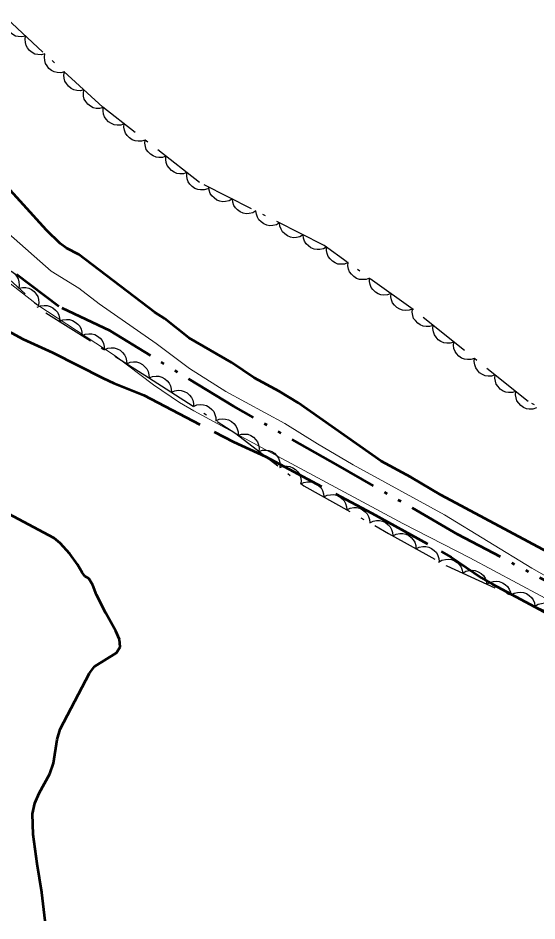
# Model space of a CAD drawing. Extents: x 355726 to 357533, y 5103782 to 5105258.
# Drawn here: x 356530.9 to 356560.3, y 5104612.4 to 5104663.6 of the extents above; entities that cross this region are included whole.
import ezdxf

# ---------------------------------------------------------------- set-up
doc = ezdxf.new("R2010")
doc.units = 0
doc.header["$LTSCALE"] = 0.6
for name, pattern in [('DASH_DOUBLE_DOT', [9.2, 5, -1.2, 0.3, -1.2, 0.3, -1.2]), ('DOT_DASHED', [7.7, 5, -1.2, 0.3, -1.2]), ('LONG_DASHED', [7.5, 6, -1.5])]:
    doc.linetypes.add(name, pattern=pattern)
for name, color, linetype, lineweight in [('1', 7, 'LONG_DASHED', 53), ('2', 7, 'LONG_DASHED', 13), ('4', 7, 'DASH_DOUBLE_DOT', 53), ('44', 7, 'Continuous', 25)]:
    doc.layers.add(name, color=color, linetype=linetype, lineweight=lineweight)

msp = doc.modelspace()

# ---------------------------------------------------------------- linework, layer by layer
at = {"layer": '1', "linetype": 'Continuous'}
msp.add_lwpolyline([(356561.24, 5104633.15), (356554.9, 5104636.53), (356553.18, 5104637.54), (356551.5, 5104638.45), (356546.8, 5104641.76), (356545.74, 5104642.41), (356544.3, 5104643.18), (356543.01, 5104644.04), (356540.59, 5104645.44), (356539.21, 5104646.54), (356538.64, 5104646.9), (356534.36, 5104650.17), (356533.66, 5104650.54), (356533.29, 5104650.8), (356532.51, 5104651.55), (356529.9, 5104654.42)], dxfattribs=at)
at = {"layer": '1'}
for points in [[(356529.91, 5104646.07), (356531.2, 5104645.38), (356532.86, 5104644.62), (356535.74, 5104643.16), (356536.33, 5104642.88), (356538.03, 5104642.2), (356543.13, 5104639.54), (356544.93, 5104638.71), (356550.97, 5104635.5), (356555.47, 5104633.01), (356557.19, 5104631.84), (356557.81, 5104631.47), (356573.11, 5104623.29)], [(356532.45, 5104612.38), (356532.26, 5104614), (356531.98, 5104615.61), (356531.76, 5104617.28), (356531.73, 5104618.45), (356531.86, 5104619.05), (356532.1, 5104619.62), (356532.71, 5104620.72), (356532.92, 5104621.33), (356533.12, 5104622.66), (356533.29, 5104623.26), (356534.96, 5104626.44), (356535.25, 5104626.8), (356536.48, 5104627.59), (356536.7, 5104627.92), (356536.65, 5104628.34), (356536.46, 5104628.82), (356535.88, 5104629.84), (356535.36, 5104630.88), (356535.15, 5104631.42), (356534.91, 5104631.79), (356534.7, 5104631.94), (356534.54, 5104632.13), (356534.28, 5104632.59), (356533.85, 5104633.19), (356533.29, 5104633.8), (356532.95, 5104634.08), (356529, 5104636.17)]]:
    msp.add_lwpolyline(points, dxfattribs=at)
at = {"layer": '2', "linetype": 'Continuous'}
for points in [[(356568.6, 5104626.5), (356556.53, 5104632.98), (356552.72, 5104634.91), (356545.62, 5104638.73), (356540.87, 5104641.3), (356540.07, 5104641.78), (356538.59, 5104642.78), (356536.42, 5104644.42), (356532.03, 5104647.3), (356526.11, 5104651.92)], [(356530.36, 5104651.36), (356532.78, 5104649.23), (356534.35, 5104648.26), (356535.5, 5104647.37), (356538.73, 5104645.12), (356540.62, 5104643.7), (356542.69, 5104642.41), (356546.04, 5104640.59), (356547.89, 5104639.43), (356549.91, 5104638.25), (356555.1, 5104635.4), (356560.04, 5104632.38), (356562.34, 5104631.09)]]:
    msp.add_lwpolyline(points, dxfattribs=at)
at = {"layer": '4'}
msp.add_lwpolyline([(356606.62, 5104625.41), (356602.68, 5104623.43), (356601.2, 5104622.39), (356599.76, 5104621.43), (356597.85, 5104620.33), (356598.1, 5104616.5), (356597.26, 5104615.33), (356596.9, 5104615.34), (356593.19, 5104616.09), (356588.4, 5104617.88), (356583.08, 5104620.26), (356576.66, 5104623.63), (356571.14, 5104626.16), (356563.15, 5104630.44), (356555.85, 5104634.3), (356549.06, 5104638.21), (356543.13, 5104641.57), (356536.12, 5104645.84), (356533.21, 5104647.23), (356528.06, 5104651.11)], dxfattribs=at)
at = {"layer": '44'}
for points in [[(356531.33, 5104662.56), (356531.12, 5104662.52), (356530.92, 5104662.53), (356530.76, 5104662.56), (356530.6, 5104662.64), (356530.46, 5104662.76), (356530.34, 5104662.91), (356530.26, 5104663.05), (356530.21, 5104663.22), (356530.2, 5104663.4), (356530.23, 5104663.58)], [(356532.43, 5104661.55), (356532.23, 5104661.5), (356532.02, 5104661.51), (356531.86, 5104661.54), (356531.71, 5104661.63), (356531.56, 5104661.74), (356531.44, 5104661.89), (356531.36, 5104662.03), (356531.32, 5104662.2), (356531.3, 5104662.39), (356531.33, 5104662.56)], [(356533.53, 5104660.53), (356533.33, 5104660.48), (356533.13, 5104660.5), (356532.96, 5104660.53), (356532.81, 5104660.61), (356532.66, 5104660.72), (356532.55, 5104660.87), (356532.46, 5104661.01), (356532.42, 5104661.18), (356532.4, 5104661.37), (356532.43, 5104661.55)], [(356534.63, 5104659.51), (356534.43, 5104659.46), (356534.23, 5104659.48), (356534.07, 5104659.51), (356533.91, 5104659.59), (356533.76, 5104659.71), (356533.65, 5104659.86), (356533.56, 5104660), (356533.52, 5104660.17), (356533.51, 5104660.35), (356533.53, 5104660.53)], [(356535.74, 5104658.5), (356535.53, 5104658.45), (356535.33, 5104658.46), (356535.17, 5104658.49), (356535.01, 5104658.58), (356534.87, 5104658.69), (356534.75, 5104658.84), (356534.66, 5104658.98), (356534.62, 5104659.15), (356534.61, 5104659.33), (356534.63, 5104659.51)], [(356536.92, 5104657.58), (356536.73, 5104657.51), (356536.52, 5104657.51), (356536.36, 5104657.53), (356536.2, 5104657.6), (356536.04, 5104657.7), (356535.91, 5104657.84), (356535.81, 5104657.97), (356535.76, 5104658.13), (356535.73, 5104658.32), (356535.74, 5104658.5)], [(356538.11, 5104656.66), (356537.91, 5104656.59), (356537.71, 5104656.59), (356537.54, 5104656.61), (356537.38, 5104656.68), (356537.23, 5104656.78), (356537.1, 5104656.92), (356537, 5104657.05), (356536.94, 5104657.22), (356536.91, 5104657.4), (356536.92, 5104657.58)], [(356539.29, 5104655.74), (356539.1, 5104655.67), (356538.89, 5104655.67), (356538.73, 5104655.69), (356538.57, 5104655.76), (356538.41, 5104655.86), (356538.28, 5104656), (356538.18, 5104656.13), (356538.13, 5104656.3), (356538.1, 5104656.48), (356538.11, 5104656.66)], [(356540.48, 5104654.82), (356540.28, 5104654.75), (356540.08, 5104654.75), (356539.91, 5104654.77), (356539.75, 5104654.84), (356539.6, 5104654.94), (356539.47, 5104655.08), (356539.37, 5104655.21), (356539.31, 5104655.38), (356539.28, 5104655.56), (356539.29, 5104655.74)], [(356541.66, 5104653.9), (356541.47, 5104653.83), (356541.26, 5104653.83), (356541.1, 5104653.85), (356540.94, 5104653.92), (356540.78, 5104654.02), (356540.65, 5104654.16), (356540.55, 5104654.29), (356540.5, 5104654.46), (356540.47, 5104654.64), (356540.48, 5104654.82)], [(356543.06, 5104653.32), (356542.88, 5104653.21), (356542.68, 5104653.17), (356542.52, 5104653.16), (356542.34, 5104653.2), (356542.17, 5104653.26), (356542.02, 5104653.38), (356541.9, 5104653.49), (356541.81, 5104653.64), (356541.75, 5104653.82), (356541.72, 5104653.99)], [(356544.4, 5104652.64), (356544.22, 5104652.54), (356544.02, 5104652.49), (356543.85, 5104652.48), (356543.68, 5104652.52), (356543.51, 5104652.59), (356543.36, 5104652.7), (356543.24, 5104652.81), (356543.15, 5104652.96), (356543.08, 5104653.14), (356543.06, 5104653.32)], [(356545.74, 5104651.96), (356545.56, 5104651.86), (356545.36, 5104651.81), (356545.19, 5104651.8), (356545.02, 5104651.84), (356544.85, 5104651.91), (356544.69, 5104652.02), (356544.57, 5104652.13), (356544.49, 5104652.28), (356544.42, 5104652.46), (356544.4, 5104652.64)], [(356547.08, 5104651.28), (356546.89, 5104651.18), (356546.69, 5104651.14), (356546.53, 5104651.12), (356546.36, 5104651.16), (356546.19, 5104651.23), (356546.03, 5104651.34), (356545.91, 5104651.45), (356545.82, 5104651.61), (356545.76, 5104651.78), (356545.74, 5104651.96)], [(356548.41, 5104650.6), (356548.23, 5104650.5), (356548.03, 5104650.46), (356547.87, 5104650.45), (356547.7, 5104650.48), (356547.52, 5104650.55), (356547.37, 5104650.66), (356547.25, 5104650.78), (356547.16, 5104650.93), (356547.1, 5104651.1), (356547.08, 5104651.28)], [(356549.62, 5104649.71), (356549.42, 5104649.63), (356549.22, 5104649.62), (356549.05, 5104649.63), (356548.89, 5104649.7), (356548.73, 5104649.79), (356548.6, 5104649.93), (356548.49, 5104650.05), (356548.43, 5104650.22), (356548.39, 5104650.4), (356548.4, 5104650.58)], [(356529.83, 5104649.27), (356530.04, 5104649.32), (356530.24, 5104649.31), (356530.4, 5104649.28), (356530.56, 5104649.2), (356530.71, 5104649.09), (356530.82, 5104648.94), (356530.91, 5104648.8), (356530.95, 5104648.63), (356530.97, 5104648.44), (356530.94, 5104648.27)], [(356550.84, 5104648.83), (356550.64, 5104648.76), (356550.44, 5104648.75), (356550.27, 5104648.76), (356550.11, 5104648.82), (356549.95, 5104648.92), (356549.82, 5104649.05), (356549.71, 5104649.18), (356549.65, 5104649.34), (356549.61, 5104649.53), (356549.62, 5104649.71)], [(356552.06, 5104647.96), (356551.86, 5104647.88), (356551.66, 5104647.87), (356551.49, 5104647.88), (356551.33, 5104647.95), (356551.17, 5104648.04), (356551.03, 5104648.18), (356550.93, 5104648.3), (356550.87, 5104648.47), (356550.83, 5104648.65), (356550.84, 5104648.83)], [(356530.94, 5104648.27), (356531.15, 5104648.31), (356531.35, 5104648.3), (356531.51, 5104648.27), (356531.67, 5104648.19), (356531.82, 5104648.08), (356531.93, 5104647.93), (356532.02, 5104647.79), (356532.06, 5104647.62), (356532.08, 5104647.44), (356532.05, 5104647.26)], [(356553.27, 5104647.08), (356553.08, 5104647.01), (356552.88, 5104647), (356552.71, 5104647.01), (356552.55, 5104647.07), (356552.39, 5104647.17), (356552.25, 5104647.3), (356552.15, 5104647.43), (356552.09, 5104647.6), (356552.05, 5104647.78), (356552.06, 5104647.96)], [(356531.99, 5104647.18), (356532.18, 5104647.26), (356532.39, 5104647.28), (356532.55, 5104647.28), (356532.72, 5104647.23), (356532.88, 5104647.14), (356533.03, 5104647.02), (356533.14, 5104646.9), (356533.21, 5104646.74), (356533.26, 5104646.56), (356533.26, 5104646.38)], [(356554.45, 5104646.15), (356554.25, 5104646.09), (356554.05, 5104646.08), (356553.88, 5104646.11), (356553.72, 5104646.18), (356553.57, 5104646.28), (356553.44, 5104646.42), (356553.34, 5104646.55), (356553.29, 5104646.72), (356553.26, 5104646.91), (356553.28, 5104647.08)], [(356533.26, 5104646.38), (356533.45, 5104646.46), (356533.66, 5104646.48), (356533.82, 5104646.48), (356533.99, 5104646.43), (356534.15, 5104646.34), (356534.3, 5104646.22), (356534.4, 5104646.1), (356534.48, 5104645.93), (356534.52, 5104645.76), (356534.53, 5104645.58)], [(356555.62, 5104645.21), (356555.42, 5104645.15), (356555.22, 5104645.15), (356555.05, 5104645.17), (356554.89, 5104645.24), (356554.74, 5104645.34), (356554.61, 5104645.49), (356554.52, 5104645.62), (356554.46, 5104645.79), (356554.43, 5104645.97), (356554.45, 5104646.15)], [(356534.53, 5104645.58), (356534.72, 5104645.66), (356534.92, 5104645.68), (356535.09, 5104645.68), (356535.26, 5104645.63), (356535.42, 5104645.54), (356535.56, 5104645.42), (356535.67, 5104645.29), (356535.75, 5104645.13), (356535.79, 5104644.95), (356535.8, 5104644.77)], [(356556.79, 5104644.28), (356556.59, 5104644.21), (356556.39, 5104644.21), (356556.23, 5104644.23), (356556.06, 5104644.3), (356555.91, 5104644.41), (356555.78, 5104644.55), (356555.69, 5104644.68), (356555.63, 5104644.85), (356555.61, 5104645.03), (356555.62, 5104645.21)], [(356535.8, 5104644.77), (356535.99, 5104644.86), (356536.19, 5104644.88), (356536.36, 5104644.88), (356536.53, 5104644.83), (356536.69, 5104644.74), (356536.83, 5104644.61), (356536.94, 5104644.49), (356537.01, 5104644.33), (356537.06, 5104644.15), (356537.07, 5104643.97)], [(356557.96, 5104643.34), (356557.76, 5104643.28), (356557.56, 5104643.28), (356557.4, 5104643.3), (356557.24, 5104643.37), (356557.08, 5104643.47), (356556.96, 5104643.61), (356556.86, 5104643.75), (356556.81, 5104643.91), (356556.78, 5104644.1), (356556.79, 5104644.28)], [(356537.07, 5104643.97), (356537.26, 5104644.06), (356537.46, 5104644.08), (356537.63, 5104644.08), (356537.79, 5104644.03), (356537.96, 5104643.94), (356538.1, 5104643.81), (356538.21, 5104643.69), (356538.28, 5104643.53), (356538.33, 5104643.35), (356538.34, 5104643.17)], [(356538.34, 5104643.17), (356538.53, 5104643.26), (356538.73, 5104643.28), (356538.89, 5104643.27), (356539.06, 5104643.22), (356539.23, 5104643.13), (356539.37, 5104643.01), (356539.48, 5104642.88), (356539.55, 5104642.72), (356539.59, 5104642.54), (356539.6, 5104642.36)], [(356559.14, 5104642.4), (356558.94, 5104642.34), (356558.73, 5104642.34), (356558.57, 5104642.36), (356558.41, 5104642.43), (356558.25, 5104642.53), (356558.13, 5104642.68), (356558.03, 5104642.81), (356557.98, 5104642.98), (356557.95, 5104643.16), (356557.96, 5104643.34)], [(356539.6, 5104642.36), (356539.79, 5104642.45), (356539.99, 5104642.47), (356540.16, 5104642.46), (356540.32, 5104642.41), (356540.49, 5104642.32), (356540.63, 5104642.2), (356540.74, 5104642.07), (356540.81, 5104641.91), (356540.86, 5104641.73), (356540.86, 5104641.55)], [(356560.31, 5104641.47), (356560.11, 5104641.4), (356559.9, 5104641.4), (356559.74, 5104641.42), (356559.58, 5104641.49), (356559.43, 5104641.6), (356559.3, 5104641.74), (356559.2, 5104641.87), (356559.15, 5104642.04), (356559.12, 5104642.22), (356559.14, 5104642.4)], [(356540.86, 5104641.55), (356541.05, 5104641.64), (356541.25, 5104641.66), (356541.42, 5104641.65), (356541.59, 5104641.6), (356541.75, 5104641.51), (356541.89, 5104641.39), (356542, 5104641.26), (356542.07, 5104641.1), (356542.12, 5104640.92), (356542.12, 5104640.74)], [(356542.12, 5104640.74), (356542.31, 5104640.83), (356542.52, 5104640.85), (356542.68, 5104640.84), (356542.85, 5104640.79), (356543.01, 5104640.7), (356543.15, 5104640.58), (356543.26, 5104640.45), (356543.33, 5104640.29), (356543.38, 5104640.11), (356543.39, 5104639.93)], [(356543.38, 5104639.92), (356543.58, 5104639.99), (356543.78, 5104639.99), (356543.94, 5104639.98), (356544.11, 5104639.91), (356544.26, 5104639.81), (356544.39, 5104639.67), (356544.49, 5104639.54), (356544.55, 5104639.37), (356544.58, 5104639.19), (356544.57, 5104639.01)], [(356544.57, 5104639.01), (356544.77, 5104639.08), (356544.97, 5104639.08), (356545.13, 5104639.06), (356545.3, 5104639), (356545.45, 5104638.9), (356545.58, 5104638.76), (356545.68, 5104638.63), (356545.74, 5104638.46), (356545.77, 5104638.28), (356545.76, 5104638.1)], [(356545.76, 5104638.1), (356545.96, 5104638.16), (356546.16, 5104638.17), (356546.32, 5104638.15), (356546.49, 5104638.08), (356546.64, 5104637.98), (356546.77, 5104637.84), (356546.87, 5104637.71), (356546.93, 5104637.55), (356546.96, 5104637.36), (356546.95, 5104637.18)], [(356546.93, 5104637.16), (356547.12, 5104637.25), (356547.32, 5104637.29), (356547.48, 5104637.29), (356547.66, 5104637.25), (356547.82, 5104637.17), (356547.97, 5104637.05), (356548.09, 5104636.94), (356548.17, 5104636.78), (356548.23, 5104636.6), (356548.24, 5104636.43)], [(356548.24, 5104636.43), (356548.43, 5104636.52), (356548.63, 5104636.55), (356548.79, 5104636.56), (356548.96, 5104636.52), (356549.13, 5104636.44), (356549.28, 5104636.32), (356549.4, 5104636.2), (356549.48, 5104636.05), (356549.53, 5104635.87), (356549.55, 5104635.69)], [(356549.55, 5104635.69), (356549.74, 5104635.78), (356549.94, 5104635.82), (356550.1, 5104635.82), (356550.27, 5104635.78), (356550.44, 5104635.7), (356550.59, 5104635.58), (356550.7, 5104635.47), (356550.78, 5104635.31), (356550.84, 5104635.14), (356550.86, 5104634.96)], [(356550.86, 5104634.96), (356551.04, 5104635.05), (356551.24, 5104635.08), (356551.41, 5104635.09), (356551.58, 5104635.05), (356551.75, 5104634.97), (356551.9, 5104634.85), (356552.01, 5104634.73), (356552.09, 5104634.58), (356552.15, 5104634.4), (356552.16, 5104634.22)], [(356552.16, 5104634.22), (356552.35, 5104634.32), (356552.55, 5104634.35), (356552.72, 5104634.36), (356552.89, 5104634.31), (356553.06, 5104634.24), (356553.2, 5104634.12), (356553.32, 5104634), (356553.4, 5104633.85), (356553.46, 5104633.67), (356553.47, 5104633.49)], [(356553.47, 5104633.49), (356553.66, 5104633.58), (356553.86, 5104633.62), (356554.03, 5104633.62), (356554.2, 5104633.58), (356554.36, 5104633.5), (356554.51, 5104633.38), (356554.63, 5104633.27), (356554.71, 5104633.11), (356554.77, 5104632.94), (356554.78, 5104632.76)], [(356554.76, 5104632.72), (356554.94, 5104632.83), (356555.14, 5104632.88), (356555.3, 5104632.9), (356555.48, 5104632.87), (356555.65, 5104632.81), (356555.81, 5104632.7), (356555.93, 5104632.59), (356556.03, 5104632.44), (356556.1, 5104632.27), (356556.13, 5104632.1)], [(356556.13, 5104632.1), (356556.31, 5104632.21), (356556.5, 5104632.26), (356556.67, 5104632.28), (356556.84, 5104632.25), (356557.01, 5104632.18), (356557.17, 5104632.08), (356557.3, 5104631.97), (356557.39, 5104631.82), (356557.46, 5104631.65), (356557.49, 5104631.47)], [(356557.49, 5104631.47), (356557.67, 5104631.58), (356557.87, 5104631.63), (356558.03, 5104631.65), (356558.2, 5104631.62), (356558.38, 5104631.56), (356558.54, 5104631.45), (356558.66, 5104631.35), (356558.76, 5104631.2), (356558.83, 5104631.03), (356558.86, 5104630.85)], [(356558.86, 5104630.85), (356559.04, 5104630.96), (356559.23, 5104631.01), (356559.4, 5104631.03), (356559.57, 5104631), (356559.74, 5104630.94), (356559.9, 5104630.83), (356560.03, 5104630.73), (356560.12, 5104630.58), (356560.19, 5104630.41), (356560.22, 5104630.23)], [(356560.22, 5104630.23), (356560.4, 5104630.34), (356560.6, 5104630.39), (356560.76, 5104630.41), (356560.93, 5104630.38), (356561.11, 5104630.32), (356561.27, 5104630.21), (356561.39, 5104630.1), (356561.49, 5104629.96), (356561.56, 5104629.78), (356561.59, 5104629.61)]]:
    msp.add_lwpolyline(points, dxfattribs=at)
at = {"layer": '44', "linetype": 'DOT_DASHED'}
for points in [[(356607.98, 5104630.53), (356604.49, 5104628.55), (356601.2, 5104627.64), (356597.62, 5104626.9), (356592.83, 5104626.84), (356590.83, 5104626.78), (356587.96, 5104628), (356583.86, 5104629.13), (356580.26, 5104631.15), (356573.93, 5104633.92), (356568.23, 5104637.12), (356563.44, 5104639.82), (356559.84, 5104641.84), (356553.32, 5104647.05), (356548.26, 5104650.68), (356541.2, 5104654.26), (356535.71, 5104658.52), (356530.26, 5104663.55)], [(356529.08, 5104649.96), (356532.48, 5104646.87), (356538.31, 5104643.19), (356543.25, 5104640.02), (356547.11, 5104637.06), (356551.92, 5104634.36), (356555.22, 5104632.51), (356570.31, 5104625.63), (356576.35, 5104623.03), (356580.55, 5104620.66), (356584.32, 5104618.94), (356586.43, 5104617.76), (356589, 5104616.71), (356590.97, 5104615.99), (356593.71, 5104615.24), (356597.82, 5104614.11), (356601.5, 5104613.62), (356604.28, 5104613.63)]]:
    msp.add_lwpolyline(points, dxfattribs=at)

doc.saveas('drawing.dxf')
